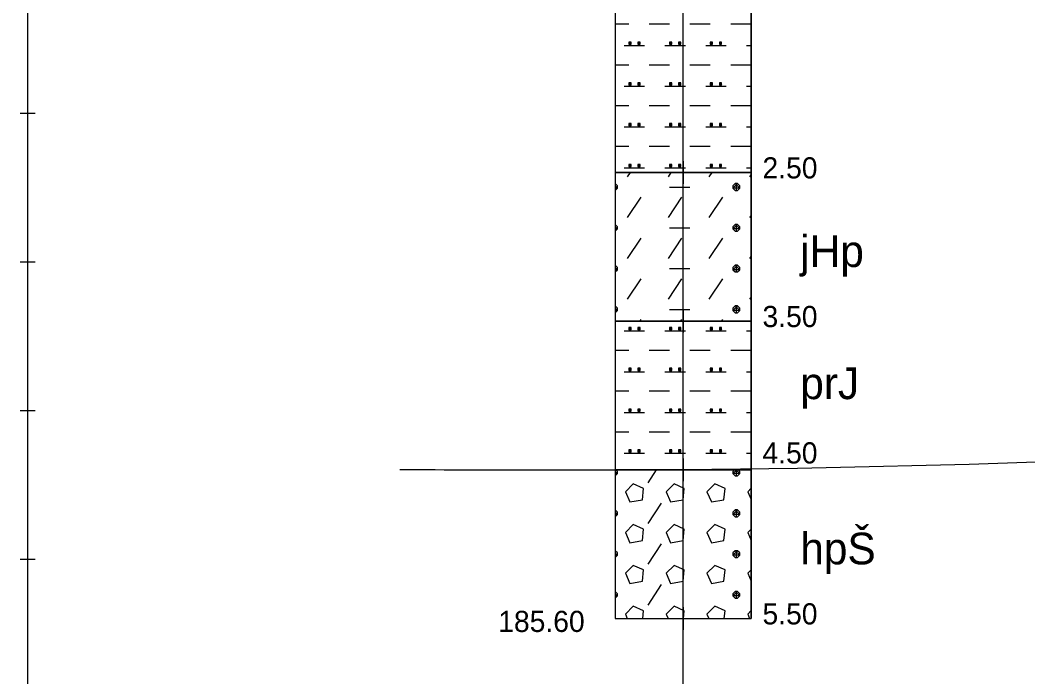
# Model space of a CAD drawing. Extents: x 3042 to 4120, y 576 to 2694.
# Drawn here: x 3234.99 to 3268.89, y 609.86 to 631.95 of the extents above; entities that cross this region are included whole.
import ezdxf

# ---------------------------------------------------------------- set-up
doc = ezdxf.new("R2010")
doc.units = 0
for name, color, linetype in [('17', 7, 'Continuous'), ('18', 7, 'Continuous'), ('19', 7, 'Continuous'), ('51', 7, 'Continuous'), ('52', 7, 'Continuous'), ('53', 7, 'Continuous'), ('56', 7, 'Continuous'), ('pomocna', 7, 'Continuous'), ('rozhraní', 7, 'Continuous')]:
    doc.layers.add(name, color=color, linetype=linetype)

msp = doc.modelspace()

# ---------------------------------------------------------------- linework, layer by layer
at = {"layer": '18'}
for p, q in [((3257.292, 611.827), (3257.292, 639.327)), ((3257.292, 612.208), (3257.292, 611.446)), ((3256.911, 611.827), (3257.673, 611.827))]:
    msp.add_line(p, q, dxfattribs=at)
at = {"layer": '19'}
for p, q in [((3235.242, 583.826), (3235.242, 648.826)), ((3234.988, 628.826), (3235.496, 628.826)), ((3234.988, 623.826), (3235.496, 623.826)), ((3234.988, 618.826), (3235.496, 618.826)), ((3234.988, 613.826), (3235.496, 613.826))]:
    msp.add_line(p, q, dxfattribs=at)
at = {"layer": '51'}
for p, q in [((3255.006, 631.825), (3255.46, 631.825)), ((3256.146, 631.825), (3256.832, 631.825)), ((3257.518, 631.825), (3258.203, 631.825)), ((3258.889, 631.825), (3259.575, 631.825)), ((3255.308, 631.101), (3255.994, 631.101)), ((3256.679, 631.101), (3257.365, 631.101)), ((3258.051, 631.101), (3258.737, 631.101)), ((3259.423, 631.101), (3259.578, 631.101)), ((3255.006, 630.453), (3255.46, 630.453)), ((3256.146, 630.453), (3256.832, 630.453)), ((3257.518, 630.453), (3258.203, 630.453)), ((3258.889, 630.453), (3259.575, 630.453)), ((3255.308, 629.729), (3255.994, 629.729)), ((3256.679, 629.729), (3257.365, 629.729)), ((3258.051, 629.729), (3258.737, 629.729)), ((3259.423, 629.729), (3259.578, 629.729)), ((3255.006, 629.082), (3255.46, 629.082)), ((3256.146, 629.082), (3256.832, 629.082)), ((3257.518, 629.082), (3258.203, 629.082)), ((3258.889, 629.082), (3259.575, 629.082)), ((3255.308, 628.358), (3255.994, 628.358)), ((3256.679, 628.358), (3257.365, 628.358)), ((3258.051, 628.358), (3258.737, 628.358)), ((3259.423, 628.358), (3259.578, 628.358)), ((3255.006, 627.71), (3255.46, 627.71)), ((3256.146, 627.71), (3256.832, 627.71)), ((3257.518, 627.71), (3258.203, 627.71)), ((3258.889, 627.71), (3259.575, 627.71)), ((3255.308, 626.986), (3255.994, 626.986)), ((3255.422, 626.681), (3255.519, 626.827)), ((3256.679, 626.986), (3257.365, 626.986)), ((3256.794, 626.681), (3256.89, 626.827)), ((3258.051, 626.986), (3258.737, 626.986)), ((3258.165, 626.681), (3258.262, 626.827)), ((3259.423, 626.986), (3259.578, 626.986)), ((3255.003, 626.453), (3255.003, 626.453)), ((3259.08, 626.224), (3259.08, 626.453)), ((3259.537, 626.681), (3259.578, 626.743)), ((3256.832, 626.339), (3257.518, 626.339)), ((3255.422, 625.31), (3255.879, 625.996)), ((3256.794, 625.31), (3257.251, 625.996)), ((3258.165, 625.31), (3258.622, 625.996)), ((3255.003, 625.081), (3255.003, 625.081)), ((3259.08, 624.853), (3259.08, 625.081)), ((3259.537, 625.31), (3259.578, 625.371)), ((3256.832, 624.967), (3257.518, 624.967)), ((3255.422, 623.938), (3255.879, 624.624)), ((3256.794, 623.938), (3257.251, 624.624)), ((3258.165, 623.938), (3258.622, 624.624)), ((3259.537, 623.938), (3259.578, 624)), ((3255.003, 623.71), (3255.003, 623.71)), ((3256.832, 623.595), (3257.518, 623.595)), ((3259.08, 623.481), (3259.08, 623.71)), ((3255.422, 622.567), (3255.879, 623.252)), ((3256.794, 622.567), (3257.251, 623.252)), ((3258.165, 622.567), (3258.622, 623.252)), ((3259.537, 622.567), (3259.578, 622.628)), ((3255.003, 622.338), (3255.003, 622.338)), ((3256.832, 622.224), (3257.518, 622.224)), ((3259.08, 622.109), (3259.08, 622.338)), ((3255.843, 621.827), (3255.879, 621.881)), ((3257.215, 621.827), (3257.251, 621.881)), ((3258.586, 621.827), (3258.622, 621.881)), ((3255.308, 621.5), (3255.994, 621.5)), ((3256.679, 621.5), (3257.365, 621.5)), ((3258.051, 621.5), (3258.737, 621.5)), ((3259.423, 621.5), (3259.578, 621.5)), ((3255.006, 620.852), (3255.46, 620.852)), ((3256.146, 620.852), (3256.832, 620.852)), ((3257.518, 620.852), (3258.203, 620.852)), ((3258.889, 620.852), (3259.575, 620.852)), ((3255.308, 620.128), (3255.994, 620.128)), ((3256.679, 620.128), (3257.365, 620.128)), ((3258.051, 620.128), (3258.737, 620.128)), ((3259.423, 620.128), (3259.578, 620.128)), ((3255.006, 619.481), (3255.46, 619.481)), ((3256.146, 619.481), (3256.832, 619.481)), ((3257.518, 619.481), (3258.203, 619.481)), ((3258.889, 619.481), (3259.575, 619.481)), ((3255.308, 618.757), (3255.994, 618.757)), ((3256.679, 618.757), (3257.365, 618.757)), ((3258.051, 618.757), (3258.737, 618.757)), ((3259.423, 618.757), (3259.578, 618.757)), ((3255.006, 618.109), (3255.46, 618.109)), ((3256.146, 618.109), (3256.832, 618.109)), ((3257.518, 618.109), (3258.203, 618.109)), ((3258.889, 618.109), (3259.575, 618.109)), ((3255.308, 617.385), (3255.994, 617.385)), ((3256.679, 617.385), (3257.365, 617.385)), ((3258.051, 617.385), (3258.737, 617.385)), ((3259.423, 617.385), (3259.578, 617.385)), ((3256.108, 616.394), (3256.396, 616.827)), ((3259.08, 616.623), (3259.08, 616.827)), ((3259.578, 616.207), (3259.461, 616.09)), ((3259.461, 616.09), (3259.578, 615.826)), ((3256.108, 615.023), (3256.565, 615.709)), ((3255.003, 615.48), (3255.003, 615.48)), ((3259.08, 615.251), (3259.08, 615.48)), ((3259.578, 614.835), (3259.461, 614.718)), ((3259.461, 614.718), (3259.578, 614.455)), ((3256.108, 613.651), (3256.565, 614.337)), ((3255.003, 614.108), (3255.003, 614.108)), ((3259.08, 613.88), (3259.08, 614.108)), ((3259.578, 613.464), (3259.461, 613.346)), ((3259.461, 613.346), (3259.578, 613.083)), ((3256.108, 612.28), (3256.565, 612.965)), ((3255.003, 612.737), (3255.003, 612.737)), ((3259.08, 612.508), (3259.08, 612.737)), ((3255.346, 611.975), (3255.412, 611.827)), ((3256.717, 611.975), (3256.783, 611.827)), ((3258.089, 611.975), (3258.155, 611.827)), ((3259.578, 612.092), (3259.461, 611.975)), ((3259.461, 611.975), (3259.527, 611.827))]:
    msp.add_line(p, q, dxfattribs=at)
for points in [[(3255.006, 626.827), (3259.578, 626.827), (3259.578, 639.327), (3255.006, 639.327)], [(3255.006, 621.827), (3259.578, 621.827), (3259.578, 626.827), (3255.006, 626.827)], [(3255.006, 616.827), (3259.578, 616.827), (3259.578, 621.827), (3255.006, 621.827)], [(3255.006, 611.827), (3259.578, 611.827), (3259.578, 616.827), (3255.006, 616.827)]]:
    msp.add_lwpolyline(points, close=True, dxfattribs=at)
for points in [[(3255.46, 631.215), (3255.46, 631.139), (3255.536, 631.139), (3255.536, 631.215), (3255.46, 631.215), (3255.536, 631.139)], [(3255.765, 631.215), (3255.765, 631.139), (3255.841, 631.139), (3255.841, 631.215), (3255.765, 631.215), (3255.841, 631.139)], [(3256.832, 631.215), (3256.832, 631.139), (3256.908, 631.139), (3256.908, 631.215), (3256.832, 631.215), (3256.908, 631.139)], [(3257.137, 631.215), (3257.137, 631.139), (3257.213, 631.139), (3257.213, 631.215), (3257.137, 631.215), (3257.213, 631.139)], [(3258.203, 631.215), (3258.203, 631.139), (3258.28, 631.139), (3258.28, 631.215), (3258.203, 631.215), (3258.28, 631.139)], [(3258.508, 631.215), (3258.508, 631.139), (3258.584, 631.139), (3258.584, 631.215), (3258.508, 631.215), (3258.584, 631.139)], [(3259.575, 631.215), (3259.575, 631.139), (3259.578, 631.139)], [(3259.578, 631.215), (3259.575, 631.215), (3259.578, 631.213)], [(3255.46, 629.844), (3255.46, 629.768), (3255.536, 629.768), (3255.536, 629.844), (3255.46, 629.844), (3255.536, 629.768)], [(3255.765, 629.844), (3255.765, 629.768), (3255.841, 629.768), (3255.841, 629.844), (3255.765, 629.844), (3255.841, 629.768)], [(3256.832, 629.844), (3256.832, 629.768), (3256.908, 629.768), (3256.908, 629.844), (3256.832, 629.844), (3256.908, 629.768)], [(3257.137, 629.844), (3257.137, 629.768), (3257.213, 629.768), (3257.213, 629.844), (3257.137, 629.844), (3257.213, 629.768)], [(3258.203, 629.844), (3258.203, 629.768), (3258.28, 629.768), (3258.28, 629.844), (3258.203, 629.844), (3258.28, 629.768)], [(3258.508, 629.844), (3258.508, 629.768), (3258.584, 629.768), (3258.584, 629.844), (3258.508, 629.844), (3258.584, 629.768)], [(3259.575, 629.844), (3259.575, 629.768), (3259.578, 629.768)], [(3259.578, 629.844), (3259.575, 629.844), (3259.578, 629.841)], [(3255.46, 628.472), (3255.46, 628.396), (3255.536, 628.396), (3255.536, 628.472), (3255.46, 628.472), (3255.536, 628.396)], [(3255.765, 628.472), (3255.765, 628.396), (3255.841, 628.396), (3255.841, 628.472), (3255.765, 628.472), (3255.841, 628.396)], [(3256.832, 628.472), (3256.832, 628.396), (3256.908, 628.396), (3256.908, 628.472), (3256.832, 628.472), (3256.908, 628.396)], [(3257.137, 628.472), (3257.137, 628.396), (3257.213, 628.396), (3257.213, 628.472), (3257.137, 628.472), (3257.213, 628.396)], [(3258.203, 628.472), (3258.203, 628.396), (3258.28, 628.396), (3258.28, 628.472), (3258.203, 628.472), (3258.28, 628.396)], [(3258.508, 628.472), (3258.508, 628.396), (3258.584, 628.396), (3258.584, 628.472), (3258.508, 628.472), (3258.584, 628.396)], [(3259.575, 628.472), (3259.575, 628.396), (3259.578, 628.396)], [(3259.578, 628.472), (3259.575, 628.472), (3259.578, 628.469)], [(3255.46, 627.101), (3255.46, 627.024), (3255.536, 627.024), (3255.536, 627.101), (3255.46, 627.101), (3255.536, 627.024)], [(3255.765, 627.101), (3255.765, 627.024), (3255.841, 627.024), (3255.841, 627.101), (3255.765, 627.101), (3255.841, 627.024)], [(3256.832, 627.101), (3256.832, 627.024), (3256.908, 627.024), (3256.908, 627.101), (3256.832, 627.101), (3256.908, 627.024)], [(3257.137, 627.101), (3257.137, 627.024), (3257.213, 627.024), (3257.213, 627.101), (3257.137, 627.101), (3257.213, 627.024)], [(3258.203, 627.101), (3258.203, 627.024), (3258.28, 627.024), (3258.28, 627.101), (3258.203, 627.101), (3258.28, 627.024)], [(3258.508, 627.101), (3258.508, 627.024), (3258.584, 627.024), (3258.584, 627.101), (3258.508, 627.101), (3258.584, 627.024)], [(3259.575, 627.101), (3259.575, 627.024), (3259.578, 627.024)], [(3259.578, 627.101), (3259.575, 627.101), (3259.578, 627.098)], [(3255.003, 626.224), (3255.003, 626.224), (3255.079, 626.3), (3255.079, 626.377), (3255.003, 626.453), (3255.003, 626.453)], [(3259.042, 626.453), (3258.965, 626.377), (3258.965, 626.3), (3259.042, 626.224), (3259.118, 626.224), (3259.194, 626.3), (3259.194, 626.377), (3259.118, 626.453), (3259.042, 626.453), (3259.194, 626.3), (3258.965, 626.3), (3259.118, 626.453)], [(3255.006, 626.374), (3255.079, 626.3), (3255.006, 626.3)], [(3255.003, 624.853), (3255.003, 624.853), (3255.079, 624.929), (3255.079, 625.005), (3255.003, 625.081), (3255.003, 625.081)], [(3259.042, 625.081), (3258.965, 625.005), (3258.965, 624.929), (3259.042, 624.853), (3259.118, 624.853), (3259.194, 624.929), (3259.194, 625.005), (3259.118, 625.081), (3259.042, 625.081), (3259.194, 624.929), (3258.965, 624.929), (3259.118, 625.081)], [(3255.006, 625.002), (3255.079, 624.929), (3255.006, 624.929)], [(3255.003, 623.481), (3255.003, 623.481), (3255.079, 623.557), (3255.079, 623.633), (3255.003, 623.71), (3255.003, 623.71)], [(3255.006, 623.631), (3255.079, 623.557), (3255.006, 623.557)], [(3259.042, 623.71), (3258.965, 623.633), (3258.965, 623.557), (3259.042, 623.481), (3259.118, 623.481), (3259.194, 623.557), (3259.194, 623.633), (3259.118, 623.71), (3259.042, 623.71), (3259.194, 623.557), (3258.965, 623.557), (3259.118, 623.71)], [(3255.003, 622.109), (3255.003, 622.109), (3255.079, 622.186), (3255.079, 622.262), (3255.003, 622.338), (3255.003, 622.338)], [(3255.006, 622.259), (3255.079, 622.186), (3255.006, 622.186)], [(3259.042, 622.338), (3258.965, 622.262), (3258.965, 622.186), (3259.042, 622.109), (3259.118, 622.109), (3259.194, 622.186), (3259.194, 622.262), (3259.118, 622.338), (3259.042, 622.338), (3259.194, 622.186), (3258.965, 622.186), (3259.118, 622.338)], [(3255.46, 621.614), (3255.46, 621.538), (3255.536, 621.538), (3255.536, 621.614), (3255.46, 621.614), (3255.536, 621.538)], [(3255.765, 621.614), (3255.765, 621.538), (3255.841, 621.538), (3255.841, 621.614), (3255.765, 621.614), (3255.841, 621.538)], [(3256.832, 621.614), (3256.832, 621.538), (3256.908, 621.538), (3256.908, 621.614), (3256.832, 621.614), (3256.908, 621.538)], [(3257.137, 621.614), (3257.137, 621.538), (3257.213, 621.538), (3257.213, 621.614), (3257.137, 621.614), (3257.213, 621.538)], [(3258.203, 621.614), (3258.203, 621.538), (3258.28, 621.538), (3258.28, 621.614), (3258.203, 621.614), (3258.28, 621.538)], [(3258.508, 621.614), (3258.508, 621.538), (3258.584, 621.538), (3258.584, 621.614), (3258.508, 621.614), (3258.584, 621.538)], [(3259.575, 621.614), (3259.575, 621.538), (3259.578, 621.538)], [(3259.578, 621.614), (3259.575, 621.614), (3259.578, 621.611)], [(3255.46, 620.243), (3255.46, 620.166), (3255.536, 620.166), (3255.536, 620.243), (3255.46, 620.243), (3255.536, 620.166)], [(3255.765, 620.243), (3255.765, 620.166), (3255.841, 620.166), (3255.841, 620.243), (3255.765, 620.243), (3255.841, 620.166)], [(3256.832, 620.243), (3256.832, 620.166), (3256.908, 620.166), (3256.908, 620.243), (3256.832, 620.243), (3256.908, 620.166)], [(3257.137, 620.243), (3257.137, 620.166), (3257.213, 620.166), (3257.213, 620.243), (3257.137, 620.243), (3257.213, 620.166)], [(3258.203, 620.243), (3258.203, 620.166), (3258.28, 620.166), (3258.28, 620.243), (3258.203, 620.243), (3258.28, 620.166)], [(3258.508, 620.243), (3258.508, 620.166), (3258.584, 620.166), (3258.584, 620.243), (3258.508, 620.243), (3258.584, 620.166)], [(3259.575, 620.243), (3259.575, 620.166), (3259.578, 620.166)], [(3259.578, 620.243), (3259.575, 620.243), (3259.578, 620.24)], [(3255.46, 618.871), (3255.46, 618.795), (3255.536, 618.795), (3255.536, 618.871), (3255.46, 618.871), (3255.536, 618.795)], [(3255.765, 618.871), (3255.765, 618.795), (3255.841, 618.795), (3255.841, 618.871), (3255.765, 618.871), (3255.841, 618.795)], [(3256.832, 618.871), (3256.832, 618.795), (3256.908, 618.795), (3256.908, 618.871), (3256.832, 618.871), (3256.908, 618.795)], [(3257.137, 618.871), (3257.137, 618.795), (3257.213, 618.795), (3257.213, 618.871), (3257.137, 618.871), (3257.213, 618.795)], [(3258.203, 618.871), (3258.203, 618.795), (3258.28, 618.795), (3258.28, 618.871), (3258.203, 618.871), (3258.28, 618.795)], [(3258.508, 618.871), (3258.508, 618.795), (3258.584, 618.795), (3258.584, 618.871), (3258.508, 618.871), (3258.584, 618.795)], [(3259.575, 618.871), (3259.575, 618.795), (3259.578, 618.795)], [(3259.578, 618.871), (3259.575, 618.871), (3259.578, 618.868)], [(3255.46, 617.499), (3255.46, 617.423), (3255.536, 617.423), (3255.536, 617.499), (3255.46, 617.499), (3255.536, 617.423)], [(3255.765, 617.499), (3255.765, 617.423), (3255.841, 617.423), (3255.841, 617.499), (3255.765, 617.499), (3255.841, 617.423)], [(3256.832, 617.499), (3256.832, 617.423), (3256.908, 617.423), (3256.908, 617.499), (3256.832, 617.499), (3256.908, 617.423)], [(3257.137, 617.499), (3257.137, 617.423), (3257.213, 617.423), (3257.213, 617.499), (3257.137, 617.499), (3257.213, 617.423)], [(3258.203, 617.499), (3258.203, 617.423), (3258.28, 617.423), (3258.28, 617.499), (3258.203, 617.499), (3258.28, 617.423)], [(3258.508, 617.499), (3258.508, 617.423), (3258.584, 617.423), (3258.584, 617.499), (3258.508, 617.499), (3258.584, 617.423)], [(3259.575, 617.499), (3259.575, 617.423), (3259.578, 617.423)], [(3259.578, 617.499), (3259.575, 617.499), (3259.578, 617.497)], [(3255.003, 616.623), (3255.003, 616.623), (3255.079, 616.699), (3255.079, 616.775), (3255.028, 616.827)], [(3255.006, 616.773), (3255.079, 616.699), (3255.006, 616.699)], [(3259.016, 616.827), (3258.965, 616.775), (3258.965, 616.699), (3259.042, 616.623), (3259.118, 616.623), (3259.194, 616.699), (3259.194, 616.775), (3259.143, 616.827)], [(3259.067, 616.827), (3259.194, 616.699), (3258.965, 616.699), (3259.093, 616.827)], [(3255.346, 616.09), (3255.498, 615.747), (3255.917, 615.823), (3255.955, 616.204), (3255.613, 616.356), (3255.346, 616.09)], [(3256.717, 616.09), (3256.87, 615.747), (3257.289, 615.823), (3257.327, 616.204), (3256.984, 616.356), (3256.717, 616.09)], [(3258.089, 616.09), (3258.241, 615.747), (3258.661, 615.823), (3258.699, 616.204), (3258.356, 616.356), (3258.089, 616.09)], [(3255.003, 615.251), (3255.003, 615.251), (3255.079, 615.328), (3255.079, 615.404), (3255.003, 615.48), (3255.003, 615.48)], [(3255.006, 615.401), (3255.079, 615.328), (3255.006, 615.328)], [(3259.042, 615.48), (3258.965, 615.404), (3258.965, 615.328), (3259.042, 615.251), (3259.118, 615.251), (3259.194, 615.328), (3259.194, 615.404), (3259.118, 615.48), (3259.042, 615.48), (3259.194, 615.328), (3258.965, 615.328), (3259.118, 615.48)], [(3255.346, 614.718), (3255.498, 614.375), (3255.917, 614.451), (3255.955, 614.832), (3255.613, 614.985), (3255.346, 614.718)], [(3256.717, 614.718), (3256.87, 614.375), (3257.289, 614.451), (3257.327, 614.832), (3256.984, 614.985), (3256.717, 614.718)], [(3258.089, 614.718), (3258.241, 614.375), (3258.661, 614.451), (3258.699, 614.832), (3258.356, 614.985), (3258.089, 614.718)], [(3255.003, 613.88), (3255.003, 613.88), (3255.079, 613.956), (3255.079, 614.032), (3255.003, 614.108), (3255.003, 614.108)], [(3255.006, 614.029), (3255.079, 613.956), (3255.006, 613.956)], [(3259.042, 614.108), (3258.965, 614.032), (3258.965, 613.956), (3259.042, 613.88), (3259.118, 613.88), (3259.194, 613.956), (3259.194, 614.032), (3259.118, 614.108), (3259.042, 614.108), (3259.194, 613.956), (3258.965, 613.956), (3259.118, 614.108)], [(3255.346, 613.346), (3255.498, 613.004), (3255.917, 613.08), (3255.955, 613.461), (3255.613, 613.613), (3255.346, 613.346)], [(3256.717, 613.346), (3256.87, 613.004), (3257.289, 613.08), (3257.327, 613.461), (3256.984, 613.613), (3256.717, 613.346)], [(3258.089, 613.346), (3258.241, 613.004), (3258.661, 613.08), (3258.699, 613.461), (3258.356, 613.613), (3258.089, 613.346)], [(3255.003, 612.508), (3255.003, 612.508), (3255.079, 612.584), (3255.079, 612.661), (3255.003, 612.737), (3255.003, 612.737)], [(3255.006, 612.658), (3255.079, 612.584), (3255.006, 612.584)], [(3259.042, 612.737), (3258.965, 612.661), (3258.965, 612.584), (3259.042, 612.508), (3259.118, 612.508), (3259.194, 612.584), (3259.194, 612.661), (3259.118, 612.737), (3259.042, 612.737), (3259.194, 612.584), (3258.965, 612.584), (3259.118, 612.737)], [(3255.929, 611.826), (3255.955, 612.089), (3255.613, 612.242), (3255.346, 611.975)], [(3257.301, 611.827), (3257.327, 612.089), (3256.984, 612.242), (3256.717, 611.975)], [(3258.672, 611.826), (3258.699, 612.089), (3258.356, 612.242), (3258.089, 611.975)]]:
    msp.add_lwpolyline(points, dxfattribs=at)
at = {"layer": '53'}
for p, q in [((3255.006, 639.327), (3255.006, 611.827)), ((3259.578, 639.327), (3259.578, 611.827)), ((3255.006, 626.827), (3259.578, 626.827)), ((3255.006, 621.827), (3259.578, 621.827)), ((3255.006, 616.827), (3259.578, 616.827)), ((3255.006, 611.827), (3259.578, 611.827))]:
    msp.add_line(p, q, dxfattribs=at)
at = {"layer": '56'}
for p, q in [((3257.292, 627.208), (3257.292, 626.446)), ((3256.911, 626.827), (3257.673, 626.827)), ((3257.292, 622.208), (3257.292, 621.446)), ((3256.911, 621.827), (3257.673, 621.827)), ((3257.292, 617.208), (3257.292, 616.446)), ((3256.911, 616.827), (3257.673, 616.827)), ((3257.292, 612.208), (3257.292, 611.446)), ((3256.911, 611.827), (3257.673, 611.827))]:
    msp.add_line(p, q, dxfattribs=at)
at = {"layer": 'pomocna'}
msp.add_line((3257.292, 583.826), (3257.292, 641.826), dxfattribs=at)
at = {"layer": 'rozhraní'}
msp.add_spline([(3523.585, 611.576), (3513.612, 611.576), (3462.842, 615.815), (3425.062, 616.427), (3404.852, 611.276), (3380.372, 614.776), (3257.292, 616.827), (3247.758, 616.827)], degree=3, dxfattribs=at)

# ---------------------------------------------------------------- texts
at = {"layer": '17'}
msp.add_text('185.60', height=0.7112, dxfattribs=at).set_placement((3251.069, 611.374))
at = {"layer": '52'}
for s, height, p in [('2.50', 0.7112, (3259.959, 626.628)), ('jHp', 1.0668, (3261.229, 623.648)), ('3.50', 0.7112, (3259.959, 621.628)), ('prJ', 1.0668, (3261.229, 619.205)), ('4.50', 0.7112, (3259.959, 617.041)), ('hpŠ', 1.0668, (3261.229, 613.648)), ('5.50', 0.7112, (3259.959, 611.628))]:
    msp.add_text(s, height=height, dxfattribs=at).set_placement(p)

doc.saveas('drawing.dxf')
